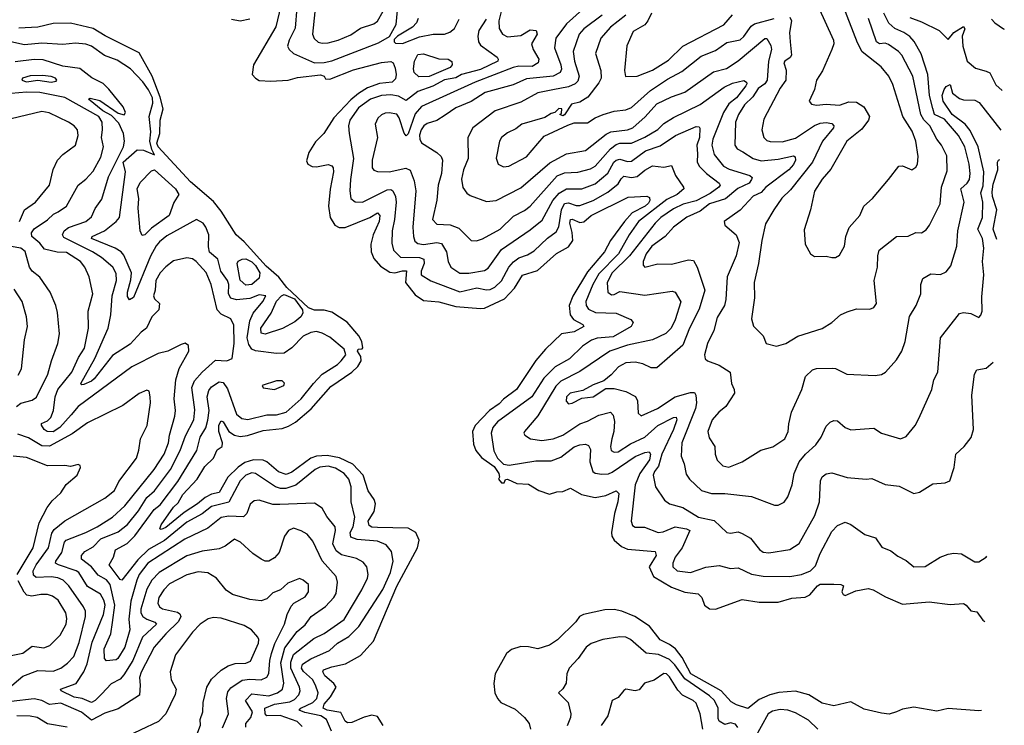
# Model space of a CAD drawing. Extents: x 1552033 to 1694788, y 811965 to 917215.
# Tile 630 of 632: x 1689409 to 1694569, y 904215 to 907912. Entities that reach past the tile are written whole.
import ezdxf

# ---------------------------------------------------------------- set-up
doc = ezdxf.new("R2010")
doc.units = 0

msp = doc.modelspace()

# ---------------------------------------------------------------- linework, layer by layer
at = {"layer": '0CON20XD'}
for points in [[(1690861.3, 907975), (1690852.9, 907867.1), (1690821.8, 907805), (1690813.1, 907773.1), (1690820.6, 907755), (1690844.7, 907734.7), (1690955, 907686.2), (1691005, 907687.5), (1691045, 907696), (1691289.9, 907790.1), (1691347.2, 907822.8), (1691382.9, 907887), (1691394.1, 908015)], [(1690777.1, 907985), (1690751.9, 907875), (1690633.8, 907675), (1690628.1, 907625), (1690644.6, 907605), (1690665, 907593.8), (1690725, 907588.8), (1690815.8, 907594.2), (1690865, 907608.3), (1690985, 907622.9), (1691005, 907616), (1691012.2, 907602.2), (1691035, 907600.6), (1691158.5, 907648.5), (1691305, 907687.7), (1691355, 907692.2), (1691365.7, 907685), (1691377.5, 907657.5), (1691382.3, 907625), (1691378.6, 907601.4), (1691361.1, 907585), (1691295, 907576.9), (1691232.2, 907555), (1691184.4, 907525.6), (1691145, 907491.6), (1691055, 907397.1), (1691003.9, 907316.1), (1690958.7, 907271.3), (1690924.4, 907215), (1690912.7, 907172.7), (1690920, 907155), (1690942.1, 907142.1), (1690965, 907140), (1691025, 907152.7), (1691045, 907145.5), (1691051.2, 907135), (1691054.2, 907114.3), (1691036.4, 907023.6), (1691026.9, 906935), (1691035.9, 906875), (1691060.4, 906835), (1691083.2, 906823.2), (1691115, 906822.7), (1691243.9, 906876.1), (1691285, 906900), (1691296.5, 906886.5), (1691293.5, 906855), (1691262, 906785), (1691249, 906735), (1691251.6, 906695), (1691265, 906660), (1691300.2, 906620.2), (1691349.1, 906589.1), (1691375, 906585.2), (1691415, 906596.5), (1691435.8, 906595.8), (1691430.9, 906535), (1691481, 906471), (1691525, 906441.3), (1691605, 906433.7), (1691695, 906409.1), (1691825, 906398.6), (1691845, 906400), (1691950.3, 906449.7), (1692002.8, 906505), (1692045, 906572.5), (1692122.2, 906597.8), (1692222.7, 906687.3), (1692285, 906721.8), (1692308, 906755), (1692305, 906797.3), (1692292.7, 906845), (1692295, 906865.4), (1692305, 906866.8), (1692345, 906849.8), (1692365, 906853.3), (1692405, 906885.9), (1692598.4, 906981.6), (1692695, 906987.5), (1692709.8, 906979.8), (1692712.1, 906965), (1692705, 906949.7), (1692687, 906935), (1692619.8, 906900.2), (1692579.3, 906855), (1692505.1, 906755), (1692473.8, 906696.2), (1692385, 906590.8), (1692307.5, 906462.5), (1692288.1, 906415), (1692293.7, 906365), (1692311.7, 906341.7), (1692361.2, 906315), (1692365.4, 906305), (1692315, 906276.9), (1692248.1, 906265), (1692165, 906185.4), (1692113.8, 906126.2), (1692012.9, 905975), (1691945, 905923.9), (1691921.2, 905898.8), (1691870.8, 905865), (1691795.4, 905785), (1691783.1, 905755), (1691787.7, 905687.7), (1691799, 905655), (1691828.8, 905618.8), (1691895, 905571.6), (1691919.6, 905535), (1691924.6, 905515.4), (1691918.6, 905505), (1691935, 905484.8), (1691947.8, 905485), (1691955, 905502), (1691965, 905504), (1692015, 905481.6), (1692075, 905478.9), (1692130.6, 905445), (1692185, 905425.3), (1692225, 905437.6), (1692255, 905439.1), (1692295, 905457.1), (1692354.3, 905424.3), (1692425, 905408), (1692480.3, 905419.7), (1692535, 905444.2), (1692548.9, 905428.9), (1692544.1, 905385.9), (1692525.6, 905325), (1692510.3, 905225), (1692511.7, 905205), (1692524.1, 905184.1), (1692562.5, 905152.5), (1692595, 905137), (1692738.8, 905125), (1692744.4, 905105), (1692708.1, 905045), (1692731.5, 904995), (1692825, 904938.1), (1692895, 904912.4), (1692965, 904904), (1692983.8, 904885), (1692998.2, 904845), (1693025, 904824.6), (1693055, 904823.2), (1693195, 904873.9), (1693285, 904860), (1693385, 904860.5), (1693455, 904880.8), (1693525, 904887.1), (1693550.9, 904899.1), (1693590.3, 904945), (1693605, 904953.7), (1693675, 904955.1), (1693712.9, 904952.9), (1693726.2, 904946.2), (1693718.1, 904915), (1693725, 904900), (1693735, 904894.3), (1693790.7, 904919.3), (1693855, 904931.8), (1693881.2, 904925), (1693947.4, 904887.4), (1694035, 904850), (1694175, 904862.2), (1694285, 904848), (1694355, 904852.5), (1694368.8, 904845), (1694394.3, 904814.3), (1694425, 904810), (1694456.1, 904766.1), (1694466.7, 904759.6)], [(1692359.5, 907965), (1692275, 907890), (1692218.4, 907815), (1692211.2, 907765), (1692245.6, 907675), (1692248, 907652), (1692242.3, 907635), (1692205, 907616.6), (1692065, 907601), (1691995, 907570), (1691849.2, 907530.8), (1691775, 907483.6), (1691695, 907449.2), (1691638.3, 907411.7), (1691595, 907382.7), (1691545, 907367.5), (1691526.9, 907355), (1691512.7, 907335), (1691505, 907307.5), (1691505.4, 907285.4), (1691515, 907265.8), (1691595.8, 907215.8), (1691617.3, 907195), (1691625.3, 907175.3), (1691619.1, 907105), (1691602.8, 907045), (1691594.7, 906965.3), (1691572.7, 906865), (1691595, 906840.4), (1691665, 906837.1), (1691709.9, 906819.9), (1691775, 906755.7), (1691803.2, 906753.2), (1691835, 906763.8), (1691926.5, 906815), (1691997.5, 906882.5), (1692055, 906912.2), (1692084.5, 906935.5), (1692226.6, 907093.4), (1692265, 907110.2), (1692335, 907112.8), (1692400.2, 907129.8), (1692425.3, 907145), (1692505.4, 907234.6), (1692535, 907257.1), (1692555, 907265.5), (1692615, 907265.6), (1692685, 907295.6), (1692754.3, 907335.7), (1692785, 907368.1), (1692835, 907398.9), (1692975, 907467.5), (1693101.4, 907558.6), (1693145, 907578.9), (1693205, 907592.2), (1693217.7, 907585), (1693220.3, 907575), (1693214.7, 907565), (1693165, 907501.9), (1693125, 907471.1), (1693097.2, 907425), (1693042.4, 907285), (1693037, 907255), (1693048.6, 907205), (1693096.8, 907145), (1693127.7, 907127.7), (1693236, 907095), (1693247.1, 907085), (1693245.2, 907074.8), (1693232.5, 907055), (1693172.7, 907027.3), (1693107.3, 906972.7), (1693025, 906946.5), (1692975, 906908), (1692905, 906877.8), (1692835.4, 906825), (1692791.8, 906775), (1692721.8, 906725), (1692691.8, 906685), (1692677.5, 906645), (1692677.1, 906625), (1692685, 906614.6), (1692753.4, 906633.4), (1692825, 906630.4), (1692915, 906653.6), (1692940.7, 906650.7), (1692960.4, 906615), (1693000.4, 906495), (1692969.4, 906395), (1692919.5, 906295), (1692885, 906206.5), (1692748.5, 906088.5), (1692718.3, 906088.3), (1692675, 906109.3), (1692635, 906117.9), (1692585, 906114.1), (1692546.7, 906093.2), (1692509.4, 906050.6), (1692470.7, 906019.3), (1692415, 905998.9), (1692360.9, 905969.1), (1692293.3, 905955), (1692274.7, 905935), (1692272.4, 905912.4), (1692285, 905900), (1692305, 905902.5), (1692355, 905929.2), (1692415, 905935.6), (1692480.8, 905979.2), (1692525, 905979.2), (1692585, 905964.1), (1692636.9, 905936.9), (1692646.8, 905915), (1692651.1, 905851.1), (1692665.8, 905835.8), (1692751.2, 905875), (1692845, 905936), (1692925, 905959.2), (1692945, 905957.7), (1692952, 905945), (1692955.5, 905905), (1692951.3, 905875), (1692879.2, 905695), (1692875.4, 905625), (1692891.1, 905585), (1692901.4, 905531.4), (1692919.4, 905505), (1692982.9, 905445), (1693035, 905429.2), (1693105, 905429.8), (1693245, 905414.4), (1693365, 905368), (1693385, 905368), (1693415, 905383.8), (1693435, 905411.2), (1693457.9, 905475), (1693468.4, 905535), (1693494.8, 905595.2), (1693527.1, 905635), (1693582.1, 905685), (1693608.9, 905725), (1693635, 905782), (1693656.3, 905803.7), (1693675, 905811.9), (1693695, 905810), (1693735.4, 905775.4), (1693765, 905762.2), (1693885, 905770.8), (1693925, 905745.8), (1694025, 905716), (1694055, 905728.8), (1694102, 905785), (1694121.7, 905821.7), (1694190, 905975), (1694199.2, 906025), (1694220.6, 906065), (1694235.6, 906245), (1694335, 906372.5), (1694355, 906378.1), (1694393.1, 906373.1), (1694435, 906351.2), (1694446.8, 906363.2), (1694452.9, 906385), (1694451.1, 906458.9), (1694461.6, 906575), (1694454.7, 906645), (1694462.1, 906715), (1694454.2, 906765), (1694431.1, 906815), (1694454.7, 906875), (1694457, 906955), (1694446.9, 907005), (1694459.1, 907040.9), (1694461.7, 907115), (1694431.9, 907245), (1694390.8, 907330.7), (1694364.9, 907364.9), (1694296.2, 907415), (1694248.2, 907485), (1694244, 907515), (1694253.8, 907546.2), (1694265, 907561.5), (1694285, 907572), (1694297.4, 907527.4), (1694335, 907499.1), (1694355, 907491.5), (1694415, 907490.4), (1694437, 907477), (1694550.5, 907332.3)], [(1693592.5, 907985), (1693674.4, 907805), (1693675.6, 907785), (1693665.6, 907755), (1693616, 907644), (1693585.6, 907595), (1693574, 907546), (1693547.1, 907485), (1693558.7, 907468.7), (1693585.8, 907464.2), (1693635, 907469), (1693705, 907463.3), (1693755, 907481.2), (1693795, 907479.4), (1693833.4, 907455), (1693863.2, 907405), (1693856.9, 907385), (1693822.2, 907337.8), (1693743.5, 907275), (1693660.6, 907129.4), (1693615, 907076.9), (1693575, 907013.8), (1693552.9, 906915), (1693521.2, 906811.2), (1693526, 906735), (1693553.8, 906685), (1693575, 906671.2), (1693635, 906673.3), (1693665, 906666.2), (1693685, 906666.2), (1693705, 906678), (1693731.9, 906725), (1693738.5, 906775), (1693756.5, 906823.5), (1693812.9, 906885), (1693832.5, 906935), (1693878.6, 906975), (1693962.2, 907075), (1694015.7, 907144.3), (1694035, 907145.7), (1694085, 907124.2), (1694105, 907139.2), (1694114.6, 907155.4), (1694118, 907195), (1694105, 907276), (1694086.8, 907326.8), (1694036.7, 907405), (1693985, 907572), (1693964.6, 907615), (1693924.3, 907664.3), (1693823.8, 907743.8), (1693799.6, 907789.6), (1693724.5, 907985)], [(1690518.6, 907915), (1690565, 907905.3), (1690615, 907915.7)], [(1690956.8, 907953.2), (1690944.1, 907835), (1690952.8, 907812.8), (1690974, 907794), (1690995, 907788.4), (1691025, 907790.7), (1691078.6, 907805), (1691145, 907832.6), (1691195, 907867.8), (1691265, 907890.4), (1691285, 907904.4), (1691314, 907956)], [(1691853.4, 907915), (1691815.2, 907855), (1691809.5, 907825), (1691813.8, 907795), (1691825, 907777.7), (1691911.1, 907715), (1691917.5, 907705), (1691914.6, 907695), (1691825, 907651.1), (1691725.3, 907625), (1691695, 907606.5), (1691635, 907595.7), (1691575, 907563.1), (1691495, 907534.8), (1691435, 907489.1), (1691395, 907510.2), (1691355, 907517.2), (1691305, 907513.7), (1691247.8, 907495), (1691185, 907450.5), (1691138.9, 907385), (1691132, 907355), (1691135.2, 907315), (1691157.8, 907185), (1691143.3, 907075), (1691140, 907015), (1691145.4, 906975.4), (1691166.6, 906956.6), (1691205, 906955.5), (1691335, 907019.5), (1691355, 907022), (1691365, 907015.5), (1691378.9, 906985), (1691382.3, 906955), (1691373.9, 906865), (1691360.8, 906805), (1691358.7, 906741.3)], [(1691932, 907955), (1691919.7, 907905), (1691922.8, 907865), (1691938.9, 907835), (1691965, 907821.1), (1692035, 907828.7), (1692085, 907858.5), (1692116, 907855), (1692120.9, 907835), (1692091.8, 907785), (1692100.3, 907755), (1692130.3, 907705), (1692125.9, 907685), (1692095, 907665.8), (1692025, 907667.4), (1691995, 907660.9), (1691795.6, 907584.4), (1691515, 907456.1), (1691481, 907419), (1691445, 907314.3), (1691435, 907302.5), (1691425, 907316.7), (1691398, 907398), (1691385, 907416.7), (1691345, 907423.8), (1691325, 907421.1), (1691305, 907412.7), (1691285.6, 907395), (1691272.2, 907365), (1691284, 907295), (1691257.1, 907175), (1691256.9, 907135), (1691265, 907123.1), (1691285, 907116.5), (1691345, 907114.4), (1691433.1, 907133.1), (1691455, 907122.5), (1691477.1, 907067.1), (1691484.8, 907015), (1691468.8, 906825), (1691472.5, 906775), (1691480.5, 906750.5), (1691495, 906739.7), (1691525, 906733.5), (1691595, 906744.3), (1691619.3, 906739.3), (1691645.3, 906695), (1691654.6, 906645), (1691669.5, 906615), (1691715, 906583.4), (1691763.3, 906583.3), (1691845, 906598.2), (1691865, 906610.4), (1691935, 906707.5), (1692085, 906810.9), (1692148, 906862), (1692203.1, 906965), (1692236.9, 907003.1), (1692275, 907024.8), (1692355, 907026.1), (1692425, 907051.6), (1692492.3, 907107.7), (1692523, 907165), (1692535, 907176.5), (1692555, 907180.5), (1692595, 907168.3), (1692615, 907170), (1692688.2, 907225), (1692765, 907251), (1692845.7, 907304.3), (1692955, 907351.2), (1692969.7, 907349.7), (1692973.1, 907343.1), (1692971.3, 907295), (1692958.1, 907255), (1692961.4, 907208.6), (1692960, 907165), (1692971.9, 907141.9), (1693008.5, 907105), (1693075.5, 907055), (1693079.6, 907045), (1693073.1, 907035), (1693028.1, 907001.9), (1692955, 906962.7), (1692886.7, 906945), (1692835, 906921.6), (1692769.2, 906875), (1692738.9, 906845), (1692604.2, 906675), (1692513.6, 906585), (1692487.3, 906535), (1692491.7, 906485), (1692511, 906471), (1692525, 906471.6), (1692555, 906486.8), (1692685, 906468), (1692828.6, 906488.6), (1692844.4, 906484.4), (1692873.5, 906433.5), (1692845, 906339.4), (1692823.9, 906296.1), (1692795, 906268.2), (1692725, 906233.7), (1692595, 906207.3), (1692502.7, 906175), (1692345, 906068), (1692245, 906018.3), (1692218.7, 905991.3), (1692124, 905836), (1692054.3, 905755), (1692050.8, 905745), (1692055.8, 905735), (1692086.7, 905715), (1692145, 905707.6), (1692205, 905715.2), (1692255, 905735.7), (1692345.6, 905795), (1692385, 905807.7), (1692445, 905839.5), (1692505.6, 905855.6), (1692519.2, 905839.1), (1692526.3, 905806.4), (1692522.8, 905755), (1692512.6, 905715), (1692505.3, 905675), (1692509.6, 905655), (1692525, 905645.3), (1692545, 905647.5), (1692609.8, 905690.2), (1692685, 905723.9), (1692754, 905786), (1692835, 905827.6), (1692849.8, 905829.8), (1692852.7, 905815), (1692835.9, 905765), (1692775, 905635.4), (1692756.9, 905573.1), (1692736, 905545), (1692729.7, 905525), (1692741.5, 905465), (1692788.9, 905395), (1692815, 905374.6), (1692885, 905356.1), (1692967.1, 905305), (1693048.2, 905288.2), (1693115, 905224.3), (1693135, 905221.1), (1693175, 905227.8), (1693195, 905220.5), (1693238.6, 905195), (1693286.1, 905136.1), (1693305, 905121.5), (1693335, 905118.9), (1693445, 905135.5), (1693495, 905167.1), (1693576, 905315), (1693600.6, 905385), (1693605.4, 905495), (1693615, 905516.7), (1693635, 905531.8), (1693665, 905537.1), (1693745, 905513.3), (1693845, 905504.4), (1693875, 905507.5), (1693945, 905476.9), (1694017.6, 905467.6), (1694095, 905428.8), (1694125, 905436.7), (1694195, 905480), (1694260, 905485), (1694284.2, 905495.8), (1694306.7, 905565), (1694314.4, 905635), (1694358.8, 905675), (1694395, 905723.3), (1694408.1, 905765), (1694399.6, 905945), (1694412.2, 906055), (1694425, 906077.5), (1694473.8, 906086.2), (1694510.3, 906116.8)], [(1691497.1, 907917.1), (1691488.9, 907895), (1691467, 907873), (1691388.6, 907825), (1691371.7, 907808.3), (1691371.2, 907795), (1691378.3, 907788.3), (1691415, 907787.3), (1691505, 907822.4), (1691575.3, 907835.3), (1691635, 907835.9), (1691664.3, 907845.7), (1691688.2, 907865), (1691712.8, 907915)], [(1692462.4, 907935), (1692365, 907864.3), (1692341, 907835), (1692309.1, 907745), (1692316.8, 907695), (1692341.7, 907615), (1692335, 907589.6), (1692319.6, 907575), (1692285, 907559.4), (1692203.3, 907545), (1692125, 907529.3), (1692035, 907479.3), (1691901.4, 907435), (1691784.4, 907345), (1691758.1, 907295), (1691758.7, 907185), (1691735.3, 907125), (1691725.3, 907075.3), (1691732.2, 907032.2), (1691752.6, 907002.6), (1691770.4, 906990.4), (1691855, 906960), (1691905.6, 906964.4), (1692035, 907030), (1692187.6, 907162.4), (1692275, 907209.2), (1692375, 907226.7), (1692482.1, 907312.1), (1692506.4, 907323.6), (1692594.8, 907335.2), (1692622.7, 907345), (1692687, 907403), (1692748.9, 907471.1), (1692825, 907508), (1692895, 907531.9), (1693045, 907638.4), (1693113.4, 907656.6), (1693175, 907695.3), (1693315, 907812.5), (1693325, 907812.5), (1693345, 907776.9), (1693350, 907755), (1693333.9, 907695), (1693327.3, 907595), (1693313.7, 907575), (1693279.1, 907550.9), (1693251.7, 907508.3), (1693208.1, 907465), (1693176.4, 907415), (1693161.3, 907375), (1693156.5, 907255), (1693170, 907235), (1693198.8, 907218.8), (1693252.9, 907185), (1693295, 907172.9), (1693385, 907180.2), (1693465, 907198.2), (1693473.5, 907193.5), (1693475.3, 907175.3), (1693465, 907152.5), (1693439.2, 907125), (1693319.2, 907035), (1693295, 907006.7), (1693253, 906987), (1693185, 906914.4), (1693101.4, 906855), (1693103.8, 906835), (1693164, 906784), (1693180.4, 906745), (1693163.9, 906675), (1693116.6, 906565), (1693109.6, 906445), (1693102.5, 906415), (1693065, 906352), (1693046.6, 906283.4), (1693013.9, 906215), (1692997.3, 906155), (1693002.2, 906135), (1693013.9, 906123.9), (1693075, 906101.8), (1693133.1, 906065), (1693140, 906005), (1693154.4, 905975), (1693155.6, 905955), (1693110, 905885), (1693072.9, 905855), (1693037.5, 905815), (1693015.6, 905755), (1693021.8, 905721.8), (1693053.1, 905675), (1693054.5, 905635), (1693065, 905604), (1693094.2, 905575), (1693125, 905567.3), (1693195.8, 905595), (1693293.7, 905656.3), (1693356.3, 905673.7), (1693419.2, 905715), (1693436.6, 905753.4), (1693439.4, 905795), (1693454.4, 905855.6), (1693508.2, 905975), (1693527.8, 906042.2), (1693563.3, 906076.7), (1693585, 906083.6), (1693666.8, 906086.8), (1693685, 906083.5), (1693744.2, 906054.2), (1693893, 906047), (1693925, 906052.5), (1693946.2, 906065), (1694005, 906130), (1694032.2, 906175), (1694050.4, 906225), (1694072.7, 906357.3), (1694107.8, 906415), (1694131.9, 906475), (1694132.5, 906525), (1694142.5, 906555), (1694185, 906579.6), (1694235, 906577.1), (1694265, 906591.4), (1694288.6, 906621.4), (1694320.5, 906725), (1694326.2, 906805), (1694358.6, 906955), (1694342.1, 907025), (1694374.8, 907055.2), (1694386.7, 907075), (1694390.2, 907105), (1694384.8, 907155), (1694361.7, 907245), (1694329.4, 907305), (1694255, 907390.8), (1694204.2, 907415), (1694194.5, 907445.5), (1694176.8, 907515), (1694168.4, 907625), (1694133.3, 907733.3), (1694096.7, 907796.7), (1694073.6, 907823.6), (1694042.7, 907845), (1693995.9, 907865), (1693963.4, 907893.4), (1693937.8, 907945)], [(1692585.3, 907935), (1692505, 907872.5), (1692454.7, 907815.3), (1692426.5, 907735), (1692454.7, 907645), (1692455.9, 907605), (1692445, 907580.4), (1692386.2, 907505), (1692345, 907480), (1692300.7, 907469.3), (1692265, 907412.5), (1692255, 907407.5), (1692240, 907415), (1692248.8, 907421.2), (1692250, 907445), (1692235, 907445.6), (1692214.2, 907425.8), (1692195, 907420.8), (1692161.1, 907398.9), (1692040.8, 907365), (1692010.2, 907339.8), (1691965, 907319.6), (1691934.5, 907295), (1691924.6, 907275), (1691907, 907187), (1691916.2, 907155), (1691945, 907141.4), (1691973.3, 907145), (1692065, 907193.9), (1692123.8, 907263.8), (1692158.3, 907301.7), (1692281.3, 907358.7), (1692315, 907370.6), (1692385, 907371.8), (1692425, 907397.8), (1692467.5, 907415), (1692525, 907432.8), (1692585, 907439.7), (1692615, 907451.2), (1692715, 907539.8), (1692805, 907600), (1692879.2, 907640.8), (1692980.1, 907719.9), (1693055, 907749.5), (1693115, 907792), (1693185, 907805.9), (1693205, 907824.1), (1693243, 907877), (1693260.4, 907889.6), (1693362.9, 907917.1)], [(1692720.7, 907945), (1692701.5, 907905), (1692684.8, 907885.2), (1692625, 907849.4), (1692591.8, 907775), (1692578.9, 907645), (1692584.6, 907614.6), (1692645, 907616.2), (1692725, 907647.6), (1692809.7, 907700.3), (1692885, 907772.2), (1693098.8, 907885), (1693145, 907937.3)], [(1693445, 907925.6), (1693453.4, 907905), (1693444.2, 907845), (1693447.2, 907795), (1693453.8, 907725), (1693447.3, 907712.7), (1693419.2, 907695), (1693414.5, 907685), (1693426.8, 907646.8), (1693423.9, 907595), (1693395, 907553.1), (1693309.2, 907390.8), (1693298.5, 907335), (1693308.9, 907295), (1693325, 907278.9), (1693342.7, 907272.7), (1693405, 907271.9), (1693475, 907291.7), (1693575, 907356.9), (1693605, 907368.9), (1693635, 907373.5), (1693665, 907367.3), (1693675.3, 907355.3), (1693674.6, 907345), (1693617.2, 907275), (1693564, 907166), (1693449.5, 907020.5), (1693403, 906977), (1693361.2, 906915), (1693317.8, 906842.2), (1693298.2, 906755), (1693281.3, 906635), (1693259.2, 906535), (1693259.7, 906455), (1693243.8, 906343.8), (1693255, 906306.7), (1693306.2, 906255), (1693321.2, 906215), (1693375, 906201.4), (1693425, 906215.7), (1693486.8, 906253.2), (1693615, 906293.1), (1693665, 906325.7), (1693710, 906365), (1693745, 906381.9), (1693795, 906396.9), (1693864.1, 906395.9), (1693885.6, 906404.4), (1693899.2, 906425), (1693886.9, 906545), (1693904.4, 906615), (1693906.5, 906675), (1693914.2, 906705), (1694005, 906775.7), (1694065, 906777.5), (1694105, 906797.1), (1694135, 906795.6), (1694159.8, 906810.2), (1694176.4, 906835), (1694232.7, 906947.3), (1694240.9, 907035), (1694270.6, 907119.4), (1694268.1, 907198.1), (1694240.5, 907255), (1694215.7, 907285.7), (1694179.1, 907355), (1694147.3, 907387.3), (1694131.5, 907415), (1694089.7, 907615), (1694032.2, 907725), (1694015, 907745.8), (1693961.8, 907781.8), (1693945, 907787.9), (1693915, 907785.6), (1693899.8, 907795), (1693857.9, 907917.9)], [(1694075, 907923.2), (1694135, 907901.1), (1694227.3, 907855), (1694275, 907808), (1694305, 907844.2), (1694355.3, 907875.3), (1694363, 907863), (1694348.6, 907825), (1694352.6, 907772.6), (1694375, 907693.8), (1694417.5, 907657.5), (1694475, 907642.7), (1694492.7, 907632.7), (1694525, 907571.1), (1694558, 907540.1)], [(1694502.9, 907915), (1694520, 907895), (1694565, 907864.4), (1694569.3, 907862.5)], [(1691313.9, 904213.9), (1691285, 904260.6), (1691255, 904268.9), (1691215, 904258.4), (1691149.9, 904230.1), (1691127.4, 904227.4), (1691115, 904237.5), (1691092.1, 904282.1), (1691021.2, 904295), (1691000, 904305), (1691004.2, 904325), (1691038.6, 904365), (1691067.1, 904415), (1691055, 904434.7), (1691009, 904475), (1690998.4, 904495), (1691001.8, 904505), (1691045, 904521.6), (1691116.8, 904536.8), (1691195, 904580.8), (1691264.3, 904655.7), (1691386, 904944), (1691494.3, 905145), (1691502.2, 905185), (1691486.1, 905225), (1691445, 905248.4), (1691285, 905251.1), (1691255, 905253.5), (1691241.1, 905261.1), (1691235.9, 905285), (1691267.6, 905335), (1691274.3, 905375), (1691267.3, 905397.3), (1691235, 905442.9), (1691209.1, 905525), (1691155, 905583.9), (1691085, 905616.1), (1691021, 905629), (1690965, 905624.4), (1690935, 905614.2), (1690835, 905540.5), (1690805, 905528.7), (1690765, 905543), (1690705.2, 905595), (1690685, 905604.8), (1690635, 905606.1), (1690588.8, 905591.2), (1690555, 905568.2), (1690500.3, 905515), (1690455.3, 905435), (1690415, 905426.3), (1690381.3, 905408.7), (1690341.6, 905375), (1690270.4, 905329.6), (1690175, 905251.2), (1690150, 905240), (1690144.2, 905244.2), (1690150, 905265), (1690215, 905357.5), (1690239, 905381), (1690263.7, 905425), (1690339.5, 905505), (1690378.9, 905571.1), (1690424.8, 905615.2), (1690445, 905657.8), (1690469.6, 905675), (1690472.8, 905695), (1690453.6, 905755), (1690452.6, 905787.4), (1690465, 905810), (1690475, 905804.5), (1690505, 905754.8), (1690535, 905735.2), (1690565, 905727.5), (1690603.3, 905733.3), (1690685, 905759.7), (1690785, 905770.7), (1690818.6, 905781.4), (1690855, 905803.1), (1690937.5, 905872.5), (1691040, 905990), (1691149.6, 906065), (1691181.1, 906095), (1691199.2, 906125), (1691197.5, 906147.5), (1691179.5, 906175), (1691183.3, 906185), (1691203.5, 906186.5), (1691207.9, 906192.1), (1691202.2, 906225), (1691186.6, 906255), (1691125, 906327.1), (1691045, 906378.7), (1691005, 906390), (1690955, 906389.1), (1690922.9, 906402.9), (1690809.2, 906509.2), (1690767.5, 906562.5), (1690700.8, 906620.8), (1690585, 906748), (1690544.1, 906784.1), (1690465, 906908.7), (1690425, 906959.5), (1690305, 907063), (1690134.9, 907245), (1690128.1, 907265), (1690143.7, 907315), (1690146.2, 907385), (1690161.5, 907445), (1690146.2, 907506.2), (1690103.5, 907615), (1690035, 907738.8), (1689856.6, 907826.5), (1689795, 907864.7), (1689675, 907892.8), (1689585, 907892.1), (1689505, 907873), (1689405, 907867.5)], [(1691042.5, 904185), (1691016.3, 904245), (1690986.6, 904265), (1690902.7, 904282.7), (1690873.8, 904295), (1690882.5, 904305), (1690946.1, 904335), (1690965.9, 904355), (1690974, 904385), (1690960.2, 904425), (1690944.3, 904455), (1690896, 904496), (1690886.7, 904515), (1690890.7, 904535), (1690935, 904563.9), (1691033, 904607), (1691075, 904644.7), (1691135, 904680), (1691187, 904733), (1691313.2, 904926.8), (1691352.6, 905015), (1691365.9, 905075), (1691358.5, 905125), (1691330, 905160), (1691285, 905179.8), (1691177.8, 905187.8), (1691145, 905200.5), (1691140.5, 905225), (1691156, 905255), (1691165.6, 905305.6), (1691146.4, 905386.4), (1691145.6, 905465), (1691133.9, 905505), (1691110, 905535), (1691065, 905562.2), (1691025, 905572.7), (1690982.2, 905567.8), (1690958, 905555), (1690857, 905473), (1690803.9, 905456.1), (1690776.4, 905456.4), (1690750, 905465), (1690645, 905534.7), (1690625, 905537.1), (1690595, 905526.2), (1690565, 905495.4), (1690505.8, 905384.1), (1690415, 905361.7), (1690365, 905322.4), (1690285, 905279), (1690167.3, 905182.7), (1690085, 905136.6), (1690028.2, 905081.8), (1689945, 904974.5), (1689935, 904979.2), (1689877.5, 905055), (1689900.4, 905095), (1689911.1, 905135), (1689972.4, 905167.6), (1690012.8, 905207.2), (1690113.8, 905345), (1690145, 905370.5), (1690237.4, 905492.6), (1690337.2, 905655), (1690354.8, 905725), (1690385, 905772.9), (1690395.8, 905814.1), (1690401.5, 905865), (1690391.7, 905935), (1690400.6, 905969.4), (1690415, 905988.7), (1690455, 906014.6), (1690475, 906010.5), (1690498.3, 905978.3), (1690545.2, 905845.2), (1690573.1, 905823.1), (1690605, 905816.5), (1690705, 905842.2), (1690755, 905841.9), (1690805, 905855.7), (1690884.7, 905925), (1690949.7, 906005), (1690995, 906054.7), (1691074, 906105), (1691094.7, 906125), (1691117.6, 906155), (1691110, 906185), (1691035, 906247.9), (1690995, 906270.2), (1690965, 906277.3), (1690935, 906272.5), (1690895, 906253.5), (1690835, 906191.8), (1690795, 906164.7), (1690755, 906162.7), (1690645, 906177.2), (1690626.2, 906186.2), (1690609.3, 906209.3), (1690600.8, 906245), (1690615.8, 906334.2), (1690632.5, 906375), (1690683.8, 906435), (1690699.3, 906465), (1690665, 906469.5), (1690615, 906450.6), (1690545, 906444), (1690515, 906451.9), (1690503.6, 906475), (1690504.8, 906525), (1690498.8, 906545), (1690463.2, 906595), (1690446.9, 906656.9), (1690403.7, 906693.7), (1690398, 906722), (1690400.3, 906785), (1690384.4, 906825), (1690371.4, 906845), (1690335, 906865.6), (1690180.3, 906779.7), (1690141.4, 906748.6), (1690125, 906726.5), (1690095, 906672.7), (1690005, 906455.8), (1689985, 906443.8), (1689975, 906461.2), (1689973.5, 906483.5), (1689991.7, 906548.3), (1689994.5, 906585), (1689955, 906678.2), (1689941.6, 906695), (1689910.4, 906715), (1689785.6, 906765), (1689789.4, 906775), (1689853.9, 906805), (1689915, 906853.8), (1689932.4, 906875), (1689964.3, 907115), (1689951.6, 907165), (1690025, 907229.9), (1690058.6, 907228.6), (1690116.6, 907203.4), (1690101.5, 907231.5), (1690090.4, 907275), (1690096.3, 907325), (1690088, 907405), (1690106.7, 907475), (1690105, 907501.9), (1690084.1, 907545), (1690055, 907585.8), (1689989.6, 907655), (1689919.8, 907699.8), (1689854.2, 907724.2), (1689785, 907772.1), (1689755, 907783.3), (1689701.9, 907788.1), (1689635, 907782), (1689525, 907789.5), (1689435, 907779.4), (1689315, 907805.6)], [(1690889.5, 904209.5), (1690862.9, 904235), (1690775, 904265.7), (1690705, 904264.2), (1690695, 904274.4), (1690694.8, 904305.2), (1690744.6, 904325), (1690825, 904337.4), (1690849.4, 904350.6), (1690872.7, 904375), (1690879, 904395), (1690874.8, 904415), (1690829.6, 904515), (1690829.4, 904545), (1690843.5, 904586.5), (1690951, 904669), (1691005, 904695.8), (1691110.1, 904769.9), (1691201.6, 904925), (1691231.5, 904985), (1691235.4, 905005), (1691228.8, 905045), (1691209.1, 905069.1), (1691175, 905089.1), (1691095, 905107.8), (1691068.4, 905128.4), (1691051, 905165), (1691064.8, 905235), (1691062.1, 905255), (1691019.6, 905309.6), (1690995, 905352.5), (1690955, 905379.6), (1690772.5, 905372.5), (1690735, 905371), (1690665, 905395.3), (1690638.9, 905391.1), (1690616.8, 905373.2), (1690600, 905325), (1690582.6, 905307.4), (1690505, 905311.3), (1690465, 905303.7), (1690395, 905247.9), (1690275, 905189.6), (1690080, 905065), (1690036.1, 905005), (1690022.3, 904975), (1689992.4, 904865), (1689981.4, 904771.4), (1689986.1, 904715), (1689960.2, 904625), (1689924.4, 904565), (1689915, 904558.5), (1689865, 904552.9), (1689853.1, 904565), (1689851.6, 904615), (1689886.7, 904695), (1689896.4, 904753.6), (1689908.2, 904845), (1689882.7, 904952.7), (1689865, 904977.8), (1689821, 905001), (1689785.1, 905045.1), (1689733.9, 905085), (1689732.5, 905105), (1689750, 905125), (1689795, 905150.3), (1689835, 905191.1), (1689925, 905229.1), (1689975, 905267.2), (1690032.1, 905337.9), (1690075, 905408.4), (1690115, 905443.1), (1690200.4, 905555), (1690250, 905655), (1690277.7, 905732.3), (1690321.3, 905815), (1690327.7, 905867.7), (1690311.1, 905985), (1690325, 906018.8), (1690365.2, 906064.8), (1690435, 906128.4), (1690495, 906123.9), (1690522.8, 906137.2), (1690532.4, 906215), (1690531.5, 906311.5), (1690515, 906344.5), (1690465, 906369.2), (1690445, 906392.2), (1690412.1, 906525), (1690386.3, 906586.4), (1690334.3, 906645), (1690315, 906658.2), (1690285, 906664.6), (1690215, 906647.7), (1690175, 906617.3), (1690145.4, 906585), (1690123.5, 906545), (1690120, 906495), (1690110.5, 906465), (1690115, 906449.6), (1690141.2, 906425), (1690137.7, 906392.3), (1690101.1, 906355), (1690074.1, 906295.9), (1690045, 906273.8), (1689987.8, 906212.2), (1689895, 906152.8), (1689799.9, 906030.1), (1689785, 906017.1), (1689745, 906001.3), (1689735, 905998.1), (1689728.9, 906005), (1689803.6, 906136.4), (1689872.4, 906295), (1689886.9, 906365), (1689893.2, 906465), (1689916.1, 906545), (1689915, 906581.2), (1689898, 906615), (1689838.5, 906665), (1689790.8, 906695), (1689640.5, 906770.5), (1689633.2, 906785), (1689642.5, 906805), (1689665, 906822.5), (1689755.7, 906854.3), (1689785, 906878.6), (1689805, 906922.9), (1689839, 906971), (1689875, 907088.5), (1689954, 907245), (1689959.2, 907275), (1689953.8, 907315), (1689929, 907369), (1689889.7, 907409.7), (1689845, 907433.7), (1689769.4, 907495), (1689778.8, 907501.2), (1689828.4, 907488.4), (1689925, 907421.1), (1689957.2, 907412.8), (1689964.4, 907425.6), (1689952.3, 907455), (1689877.2, 907547.2), (1689847.1, 907577.1), (1689787.4, 907607.4), (1689725, 907655.4), (1689635, 907667.5), (1689531.9, 907701.9), (1689485, 907702.9), (1689385, 907690)], [(1691501.7, 907611.7), (1691476.8, 907635), (1691472.6, 907655), (1691477.9, 907695), (1691495, 907728.9), (1691525, 907732.9), (1691605, 907707.3), (1691655.5, 907705.5), (1691673.2, 907693.2), (1691675.5, 907675), (1691665, 907661.3), (1691555, 907614.1), (1691501.7, 907611.7)], [(1689575, 907584.8), (1689600.3, 907589.7), (1689603.5, 907595), (1689597.2, 907605), (1689575, 907614.7), (1689529, 907619), (1689465, 907618), (1689424, 907605), (1689420, 907595), (1689445.7, 907585.7), (1689505, 907594.6), (1689575, 907584.8)], [(1690594.7, 904205), (1690594.7, 904225), (1690620.7, 904255), (1690630, 904285), (1690592.9, 904345), (1690625, 904380.4), (1690715, 904368.9), (1690760, 904385), (1690786.4, 904403.6), (1690794.1, 904435), (1690777.6, 904542.4), (1690798.8, 904621.2), (1690863.7, 904706.3), (1690905, 904740.9), (1690937.1, 904785), (1691012.2, 904837.8), (1691056.2, 904883.8), (1691067.3, 904905), (1691074.6, 904964.6), (1691067.5, 904995), (1690995, 905076.2), (1690945, 905179.2), (1690915, 905215.6), (1690885, 905234.6), (1690845, 905248.5), (1690817.8, 905235), (1690797.3, 905205), (1690769.3, 905120.7), (1690745, 905092.5), (1690715, 905074.6), (1690695, 905074.7), (1690675, 905084.6), (1690631.8, 905115), (1690567.1, 905175), (1690535, 905189.6), (1690485.8, 905154.2), (1690455, 905140), (1690365, 905127.6), (1690285, 905103.5), (1690140.3, 905015), (1690101.9, 904975), (1690075, 904927.7), (1690044, 904824), (1690044.3, 904805), (1690054.8, 904784.8), (1690075, 904770.2), (1690116.9, 904755), (1690126.1, 904745), (1690053.2, 904676.8), (1690002.9, 904555), (1689955, 904479.1), (1689935, 904457.3), (1689888.5, 904431.5), (1689839.5, 904380.5), (1689805, 904344.1), (1689785, 904334.3), (1689735.9, 904355.9), (1689695, 904362.3), (1689627.3, 904395), (1689622.9, 904405), (1689705.2, 904434.8), (1689745, 904495.4), (1689762.8, 904537.2), (1689789, 904651), (1689849.1, 904795), (1689857.5, 904845), (1689850.7, 904870.7), (1689831.9, 904901.9), (1689765, 904942.8), (1689720, 905015), (1689704.6, 905025), (1689611.8, 905055), (1689597.3, 905065), (1689597.8, 905075), (1689630.1, 905119.9), (1689643.8, 905175), (1689652.3, 905185), (1689755, 905224.8), (1689814.7, 905255), (1689896.1, 905305), (1689961.1, 905365), (1690114.8, 905555), (1690166, 905635), (1690188.7, 905695), (1690193.7, 905735), (1690222.5, 905835), (1690225.3, 905865), (1690218.8, 905925), (1690227.6, 906025), (1690244.5, 906085), (1690295.6, 906175), (1690294.2, 906204.2), (1690277.3, 906217.3), (1690255, 906210.6), (1690185, 906174.6), (1690135, 906162.3), (1689996.6, 906093.4), (1689715.4, 905884.6), (1689678.5, 905841.5), (1689618.8, 905775), (1689585, 905752.2), (1689553.9, 905753.9), (1689538.1, 905765), (1689522.8, 905787.2), (1689524.1, 905795.9), (1689555, 905809.3), (1689572.6, 905827.4), (1689587.1, 905865), (1689595.6, 905935), (1689609.6, 905975), (1689682.2, 906065), (1689717.5, 906142.5), (1689749.1, 906190.9), (1689769.7, 906295), (1689767.5, 906385), (1689792.9, 906475), (1689772.9, 906565), (1689750.7, 906615), (1689728.4, 906645), (1689655, 906691.9), (1689605, 906693.1), (1689538.6, 906708.6), (1689515, 906740), (1689472.2, 906775), (1689471.6, 906795), (1689485, 906816.2), (1689555, 906863.1), (1689587.1, 906892.9), (1689611.5, 906905), (1689654.1, 906935), (1689715, 907044.4), (1689755, 907075.5), (1689795, 907118.5), (1689835, 907191.4), (1689848.2, 907245), (1689837.9, 907295), (1689843.3, 907335), (1689840.6, 907375), (1689824, 907405), (1689645, 907503.5), (1689515, 907530.4), (1689445, 907532.1), (1689365, 907525.1)], [(1689408.3, 906855), (1689434.5, 906915.5), (1689491.8, 906955), (1689565, 907044.3), (1689585, 907126), (1689607.9, 907175), (1689635, 907206.2), (1689701.4, 907255), (1689715.4, 907305), (1689711.4, 907335), (1689694.3, 907355), (1689664.3, 907375), (1689563.7, 907423.6), (1689525, 907430.9), (1689365, 907392.7)], [(1691358.7, 906741.3), (1691367.5, 906705), (1691405, 906668.2), (1691505, 906665.2), (1691527.1, 906657.1), (1691529.8, 906635), (1691513.6, 906595), (1691513.9, 906575), (1691563.3, 906543.3), (1691715, 906486.3), (1691805, 906507.5), (1691855, 906496.3), (1691875, 906497.9), (1691899.6, 906510.4), (1691935, 906544.1), (1691971.9, 906615), (1691997.3, 906642.7), (1692025, 906663.4), (1692070.4, 906679.6), (1692105, 906700.9), (1692175, 906766.5), (1692220.6, 906799.4), (1692235, 906826), (1692248.7, 906915), (1692265, 906947.8), (1692285, 906953), (1692325, 906938.8), (1692345, 906938.3), (1692415, 906964.8), (1692491.9, 907008.1), (1692545, 907052.5), (1692562, 907078), (1692575, 907092.1), (1692615, 907085.6), (1692645, 907090), (1692685, 907123.8), (1692725, 907146.6), (1692785, 907139.7), (1692825, 907147.5), (1692845.7, 907095), (1692888.5, 907035), (1692888.9, 907025), (1692854.4, 906995.6), (1692800, 906970), (1692652.6, 906855), (1692602.6, 906785), (1692547.9, 906685), (1692445, 906579.6), (1692413, 906525), (1692376, 906435), (1692378.5, 906415), (1692390.9, 906395), (1692427.2, 906377.2), (1692535, 906373.8), (1692611.5, 906341.5), (1692624.4, 906325), (1692614.4, 906305), (1692519.1, 906250.9), (1692435, 906243.2), (1692406.7, 906233.3), (1692359.3, 906200.7), (1692290.8, 906135), (1692215, 906093.6), (1692156.8, 906033.2), (1692093.5, 905935), (1691912.5, 905805), (1691888.4, 905775), (1691879.7, 905745), (1691893.5, 905653.5), (1691913.5, 905615), (1691945, 905582.5), (1691975, 905578.1), (1692115, 905601.1), (1692195, 905599.7), (1692245, 905620.4), (1692315, 905673.5), (1692345, 905684.6), (1692375, 905687.5), (1692390, 905680), (1692400.5, 905660.5), (1692397.6, 905595), (1692412.5, 905545), (1692425, 905535.5), (1692460.2, 905530.2), (1692495, 905532.4), (1692515, 905540.5), (1692635, 905623.6), (1692685, 905644.7), (1692708.4, 905648.4), (1692715.3, 905635.3), (1692709, 905605), (1692659.1, 905535), (1692635.2, 905475), (1692614.6, 905285), (1692621.1, 905261.1), (1692635, 905253.6), (1692682.9, 905252.9), (1692755, 905225.3), (1692780.9, 905229.1), (1692845, 905254.7), (1692904.2, 905245), (1692920.4, 905235), (1692881.6, 905145), (1692845, 905096.4), (1692831.6, 905065), (1692831.5, 905045), (1692855.5, 905025), (1692925, 905015.2), (1693005, 905044.3), (1693075, 905052.8), (1693135, 905035.6), (1693175, 905039.5), (1693243.8, 905006.2), (1693305, 904996), (1693445, 904994.2), (1693506.9, 905005), (1693553.3, 905025), (1693579.3, 905050.7), (1693603.9, 905115), (1693665, 905230.6), (1693695, 905261.4), (1693735, 905278.6), (1693765, 905267.1), (1693838.8, 905215), (1693895, 905197.5), (1693927.6, 905147.6), (1693975, 905128.8), (1694010.6, 905100.6), (1694055, 905078.6), (1694095, 905045.7), (1694155, 905046.9), (1694233.3, 905095), (1694275, 905112), (1694305, 905116.2), (1694345, 905112.5), (1694415, 905071.2), (1694435, 905070.8), (1694475, 905096), (1694478.4, 905100.8)], [(1694529.5, 906759.5), (1694511.1, 906815), (1694529.6, 906915), (1694506.6, 906985), (1694505, 907010), (1694510.7, 907049.3), (1694535.5, 907125), (1694533.9, 907165), (1694538.8, 907175), (1694545, 907180)], [(1690050.8, 906780.8), (1690040.8, 906805), (1690030.5, 906925), (1690034, 906975), (1690024.7, 907025), (1690041.4, 907058.6), (1690100, 907120), (1690115, 907124.2), (1690226.2, 907025), (1690242.8, 906995), (1690216.8, 906953.2), (1690193.1, 906885), (1690100.1, 906819.9), (1690065, 906784.3), (1690050.8, 906780.8)], [(1689392.7, 905885), (1689415, 905903.1), (1689475, 905918.2), (1689496.5, 905933.5), (1689556.9, 906055), (1689575.6, 906125), (1689610, 906215), (1689617.1, 906265), (1689606.8, 906376.8), (1689597.8, 906415), (1689569.1, 906485), (1689515, 906563.1), (1689475, 906594.6), (1689461.4, 906615), (1689437.8, 906697.8), (1689415.2, 906715.2), (1689365, 906723.2)], [(1690595, 906520.7), (1690565, 906546.2), (1690549.2, 906635), (1690555, 906646), (1690575, 906657.5), (1690595, 906658.1), (1690625, 906643.6), (1690645, 906623.7), (1690667, 906585), (1690665, 906556.9), (1690625, 906524.6), (1690595, 906520.7)], [(1689401.2, 906048.8), (1689418, 906082), (1689434.5, 906235), (1689450.7, 906305), (1689445.3, 906355.3), (1689421.5, 906435), (1689379.8, 906499.8)], [(1690695, 906264.4), (1690675, 906268.5), (1690673.8, 906295), (1690727.5, 906375), (1690755, 906437.5), (1690780.5, 906465), (1690795, 906471.7), (1690848.8, 906448.8), (1690891.2, 906391.2), (1690893.9, 906375), (1690882.9, 906355), (1690851.6, 906328.4), (1690786.7, 906293.3), (1690695, 906264.4)], [(1690745, 905974.4), (1690793.8, 905995), (1690797, 906007), (1690785, 906020), (1690755, 906019.4), (1690680, 905995), (1690685, 905983.3), (1690745, 905974.4)], [(1689720.7, 904649.3), (1689754.8, 904785), (1689753.3, 904813.3), (1689743.1, 904835), (1689667.4, 904945), (1689637.7, 904975), (1689608.4, 904988.4), (1689573.4, 904993.4), (1689495, 904988.8), (1689481, 905001), (1689480.4, 905025), (1689495.2, 905055), (1689560.8, 905145), (1689577.7, 905222.3), (1689589.1, 905240.9), (1689645, 905286.6), (1689855, 905404.6), (1689906.8, 905445), (1689928.2, 905491.8), (1690021.5, 905615), (1690034, 905656), (1690041.8, 905715), (1690076.9, 905785), (1690087.5, 905857.5), (1690095.5, 905905), (1690093.5, 905935), (1690087.5, 905965), (1690075, 905971.4), (1690035, 905953.3), (1689949.6, 905890.4), (1689765, 905799.3), (1689685, 905741.9), (1689565, 905676.8), (1689525, 905679.2), (1689455, 905721.2), (1689400.3, 905740.3)], [(1689395.2, 905005), (1689480.4, 905145), (1689511.7, 905275), (1689553.3, 905356.7), (1689578.8, 905391.2), (1689625, 905433.1), (1689653.2, 905476.8), (1689711.2, 905525), (1689728, 905565), (1689725.6, 905575.6), (1689715, 905581.2), (1689675, 905570), (1689645.7, 905575.7), (1689555, 905574.1), (1689445, 905618.6), (1689375.8, 905625.7)], [(1690471.8, 904201.8), (1690502.8, 904275), (1690493.5, 904355), (1690499.4, 904390.6), (1690515, 904411.7), (1690575, 904450.7), (1690615, 904456.5), (1690675, 904453.5), (1690703.6, 904466.4), (1690714.2, 904485.8), (1690719.4, 904555), (1690728.7, 904591.3), (1690746.4, 904643.6), (1690797, 904745), (1690810.9, 904795), (1690831.1, 904838.9), (1690845.7, 904854.3), (1690905, 904888.7), (1690923.4, 904915), (1690923, 904953), (1690895.3, 904975.3), (1690875, 904983.3), (1690815, 904959.4), (1690776, 904925), (1690735, 904908.9), (1690705, 904877.8), (1690675, 904867.1), (1690615, 904873.9), (1690525, 904900.9), (1690492.1, 904922.1), (1690440.4, 904985), (1690395, 905014.1), (1690345, 905018.4), (1690285, 905003.1), (1690195, 904956.9), (1690164.2, 904925), (1690137.7, 904885), (1690133.6, 904855), (1690141.4, 904835), (1690158, 904825), (1690236.9, 904806.9), (1690249, 904799), (1690254.6, 904785), (1690241.8, 904758.2), (1690175.2, 904694.8), (1690113.8, 904625), (1690045, 904493.3), (1690036.5, 904465), (1690040.8, 904425), (1690036.7, 904373.3), (1689925, 904300.6), (1689855, 904278.5), (1689785, 904241.6), (1689733.3, 904283.4), (1689625, 904330.8), (1689565, 904323.4), (1689525.3, 904345.3), (1689485, 904353.6), (1689365, 904340.3)], [(1689365, 904581.3), (1689425, 904593.2), (1689475, 904628.9), (1689535, 904621.5), (1689566.9, 904633.1), (1689622.2, 904687.8), (1689652.7, 904745), (1689656.9, 904775), (1689651.2, 904805), (1689610.6, 904870.6), (1689581.5, 904891.5), (1689555, 904899.7), (1689519.3, 904900.7), (1689472.2, 904892.2), (1689446.9, 904896.9), (1689432.2, 904912.2), (1689401.5, 904971.5)], [(1694450.4, 904293.3), (1694435, 904290.6), (1694275, 904302.8), (1694215, 904288.4), (1694095, 904310.4), (1694035, 904299), (1694004.2, 904285.8), (1693965, 904272.5), (1693925, 904278.1), (1693835, 904299.6), (1693765, 904337.7), (1693675, 904317.7), (1693615, 904330.4), (1693544.8, 904374.8), (1693475, 904394.1), (1693387, 904387), (1693340.5, 904375), (1693285, 904350.6), (1693225, 904303.5), (1693165, 904321.8), (1693137.5, 904337.5), (1693086.1, 904396.1), (1692925.7, 904485), (1692880.9, 904570.9), (1692845.3, 904615), (1692815, 904639), (1692765, 904662.2), (1692709.2, 904735), (1692632.9, 904785), (1692565, 904812.9), (1692525, 904822.5), (1692475, 904820.5), (1692363.8, 904795), (1692343.5, 904785), (1692323.6, 904756.4), (1692227.7, 904662.3), (1692185, 904635.5), (1692125, 904615.5), (1692075, 904626.9), (1692035, 904627.5), (1691987.4, 904612.6), (1691959.7, 904590.3), (1691901.8, 904485), (1691893.8, 904433.8), (1691900, 904385), (1691913.3, 904355), (1691931.4, 904335), (1692005, 904300), (1692055.3, 904255.3), (1692078.5, 904225), (1692085.4, 904195.4)], [(1690338.2, 904165), (1690356.7, 904215), (1690355.4, 904245), (1690369.1, 904285), (1690370, 904335), (1690389.7, 904415), (1690415, 904457.1), (1690465, 904503.9), (1690502.6, 904527.4), (1690538.3, 904538.3), (1690595, 904539.8), (1690619, 904551), (1690660.4, 904645), (1690662.1, 904665), (1690656.6, 904676.6), (1690624.4, 904715), (1690585, 904738.7), (1690465, 904776.6), (1690425, 904779.6), (1690396.6, 904773.4), (1690355, 904745.4), (1690315, 904702.7), (1690225.9, 904584.1), (1690198.1, 904495), (1690203.7, 904453.7), (1690228.6, 904405), (1690223.6, 904376.4), (1690174.4, 904275), (1690137.1, 904235), (1689945, 904144.5)], [(1693172.9, 904202.9), (1693160.6, 904220.6), (1693135, 904227.6), (1693105, 904219.5), (1693075.8, 904235.8), (1693070.2, 904250.2), (1693070.5, 904305), (1693050.2, 904345), (1693025, 904369), (1692895, 904458.3), (1692841.8, 904531.8), (1692815, 904559.1), (1692756.6, 904586.5), (1692692.2, 904592.2), (1692609.4, 904665), (1692585, 904677.1), (1692555, 904678.8), (1692465, 904664.6), (1692405, 904643.9), (1692378.8, 904625), (1692335.3, 904564.7), (1692288.6, 904515), (1692275.8, 904485), (1692272.5, 904435), (1692255, 904406), (1692233.3, 904385), (1692282.9, 904335), (1692297.5, 904275), (1692296.4, 904255), (1692278.1, 904211.9)], [(1689345.6, 904405), (1689425, 904473.2), (1689505, 904502.9), (1689585, 904498.8), (1689625, 904514.7), (1689660, 904540), (1689692.2, 904575), (1689720.7, 904649.3)], [(1692989.1, 904195), (1692974.6, 904275), (1692955, 904330.6), (1692939.4, 904345), (1692883.6, 904373.6), (1692858.3, 904398.3), (1692815, 904469.5), (1692798.6, 904485), (1692785, 904487.1), (1692735, 904451.5), (1692684, 904435), (1692655, 904400.8), (1692635, 904395.6), (1692586.4, 904403.6), (1692575, 904396.7), (1692545, 904361.2), (1692514, 904345), (1692492.2, 904265), (1692456.2, 904213.8)], [(1693592.2, 904195), (1693542.4, 904242.4), (1693475, 904280.9), (1693435, 904294.7), (1693395, 904298.2), (1693355, 904289.3), (1693332.1, 904275), (1693258.2, 904141.8)], [(1689658.8, 904205), (1689555, 904222.8), (1689500.8, 904255), (1689465, 904263.3), (1689394.7, 904264.7)]]:
    msp.add_lwpolyline(points, dxfattribs=at)

doc.saveas('drawing.dxf')
